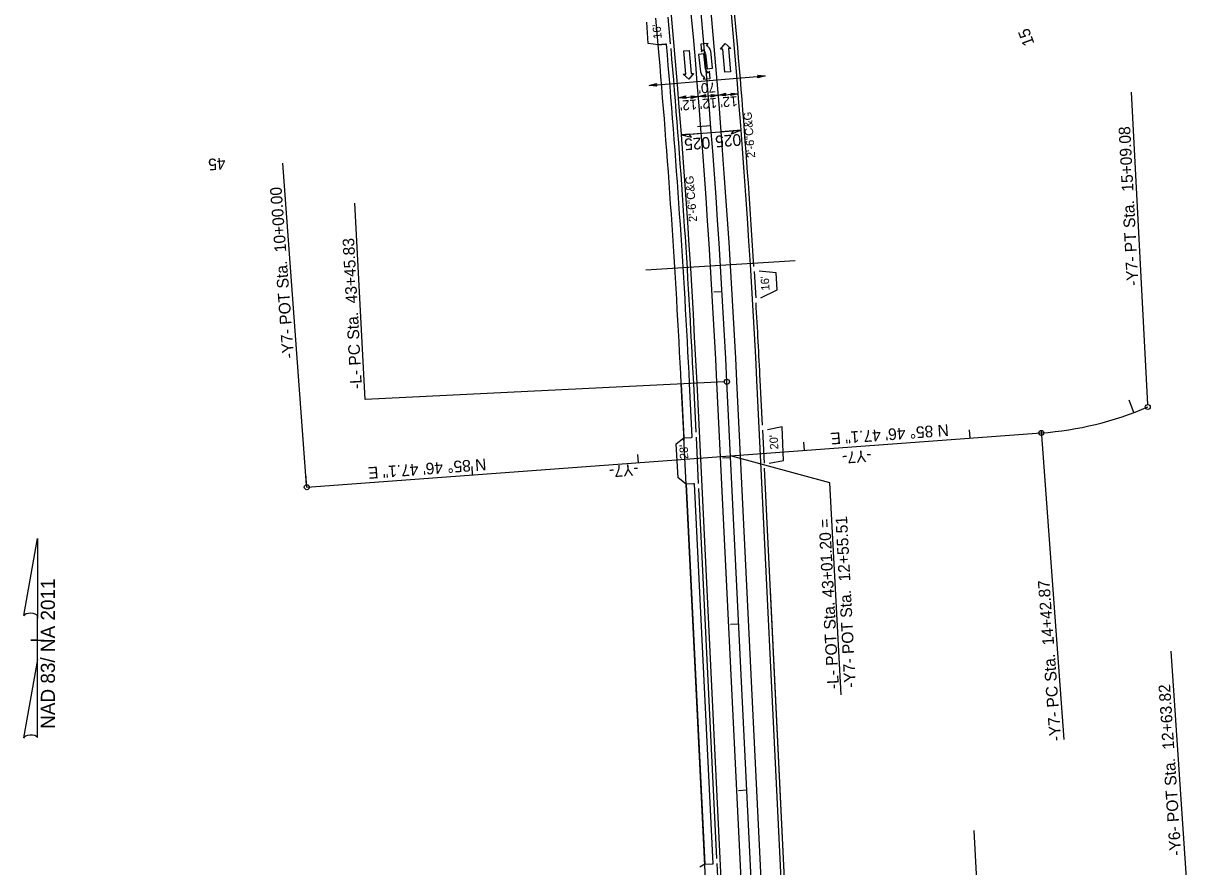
# Model space of a CAD drawing. Extents: x 2367848 to 2369479, y 800728 to 808616.
# Drawn here: x 2368370 to 2369078, y 804381 to 804888 of the extents above; entities that cross this region are included whole.
import ezdxf

# ---------------------------------------------------------------- set-up
doc = ezdxf.new("R2010")
doc.units = 0
for name, color, linetype in [('Default', 7, 'Continuous'), ('Prop Conc 2ft 6in Curb and Gutter', 7, 'Continuous'), ('Prop Conc 4in Sidewalk', 7, 'Continuous'), ('Prop Conc Drive Radius Type', 7, 'Continuous'), ('Prop Conc Driveway', 7, 'Continuous'), ('Prop Dimension', 7, 'Continuous'), ('Prop EOT', 7, 'Continuous'), ('Prop Horizontal Alignment', 7, 'Continuous'), ('Prop Horizontal Alignment Direction Label', 7, 'Continuous'), ('Prop Horizontal Alignment Station Label', 7, 'Continuous'), ('Prop Horizontal Alignment Tick Label', 7, 'Continuous'), ('Prop Horizontal Alignment Tick Large', 7, 'Continuous'), ('Prop Horizontal Alignment Tick Small', 7, 'Continuous'), ('Prop Lane Arrow CELL', 7, 'Continuous'), ('Prop Lane Lines', 7, 'Continuous'), ('Prop North Arrow NAD83 for Plan Sheets CELL', 7, 'Continuous'), ('Prop Shade Light', 7, 'Continuous'), ('Prop Superelevation  Arrow CELL', 7, 'Continuous'), ('Prop Superelevation Label', 7, 'Continuous'), ('Prop Terminator CELL', 7, 'Continuous')]:
    doc.layers.add(name, color=color, linetype=linetype)

msp = doc.modelspace()

# ---------------------------------------------------------------- linework, layer by layer
at = {"layer": 'Default'}
msp.add_line((2368834.23, 804745.39), (2368744.4, 804739.83), dxfattribs=at)
at = {"layer": 'Prop Conc 2ft 6in Curb and Gutter'}
for p, q in [((2368774.64, 804642.49), (2368773.21, 804671.81)), ((2368814.48, 804646.75), (2368813.16, 804673.76)), ((2368834.77, 804231.4), (2368815.75, 804620.79)), ((2368787.16, 804386.19), (2368776.3, 804608.53)), ((2368834.82, 804230.42), (2368819.33, 804547.44))]:
    msp.add_line(p, q, dxfattribs=at)
for radius, start, end in [(5386.57, 3.52424, 5.66244), (5346.57, 2.79654, 4.95714), (5386.57, 2.79654, 3.29023)]:
    msp.add_arc((2363433, 804410.95), radius, start, end, dxfattribs=at)
at = {"layer": 'Prop Conc 4in Sidewalk'}
for p, q in [((2368767.38, 804637.46), (2368765.72, 804671.44)), ((2368772.29, 804639.42), (2368770.71, 804671.69)), ((2368779.86, 804381.96), (2368768.66, 804611.16)), ((2368784.81, 804383.12), (2368773.66, 804611.36))]:
    msp.add_line(p, q, dxfattribs=at)
for centre, radius, start, end in [((2363433, 804410.95), 5339.07, 2.79654, 4.9889), ((2368756.58, 804872.65), 3.01, 85.19197, 94.84122), ((2363433, 804410.95), 5344.07, 2.79654, 4.9885), ((2368771.64, 804642.35), 3, 272.8347, 282.42286), ((2368773.29, 804608.37), 3.01, 83.01344, 92.57285), ((2368784.16, 804386.05), 3, 272.83458, 282.422)]:
    msp.add_arc(centre, radius, start, end, dxfattribs=at)
at = {"layer": 'Prop Conc Drive Radius Type'}
for p, q in [((2368759.31, 804875.92), (2368757.9, 804891.85)), ((2368809.57, 804739.08), (2368810.52, 804723.1)), ((2368814.63, 804643.76), (2368815.6, 804623.78)), ((2368776.15, 804611.53), (2368774.79, 804639.5)), ((2368788.09, 804367.21), (2368787.31, 804383.2))]:
    msp.add_line(p, q, dxfattribs=at)
at = {"layer": 'Prop Conc Driveway'}
for p, q in [((2368751.84, 804875.25), (2368750.43, 804891.19)), ((2368745.88, 804876.04), (2368744.93, 804888.96)), ((2368751.84, 804875.25), (2368745.88, 804876.04)), ((2368751.84, 804875.25), (2368756.33, 804875.65)), ((2368767.29, 804639.13), (2368771.79, 804639.35)), ((2368768.66, 804611.16), (2368767.29, 804639.13)), ((2368773.16, 804611.38), (2368768.66, 804611.16)), ((2368779.81, 804382.83), (2368776.81, 804381.04)), ((2368779.81, 804382.83), (2368784.31, 804383.05)), ((2368780.59, 804366.85), (2368779.81, 804382.83))]:
    msp.add_line(p, q, dxfattribs=at)
at = {"layer": 'Prop Dimension'}
for p, q in [((2368746.4, 804850.85), (2368816.16, 804856.62)), ((2368764.06, 804843.39), (2368799.98, 804845.87))]:
    msp.add_line(p, q, dxfattribs=at)
at = {"layer": 'Prop EOT'}
for p, q in [((2368822.78, 804738.25), (2368812.56, 804739.25)), ((2368823.31, 804728.03), (2368822.78, 804738.25)), ((2368813.52, 804723.28), (2368823.31, 804728.03)), ((2368802.46, 804113.92), (2368775.2, 804671.91)), ((2368830.84, 804270.86), (2368811.16, 804673.66)), ((2368826.47, 804645.64), (2368817.62, 804643.9)), ((2368827.24, 804625.53), (2368826.47, 804645.64)), ((2368762.59, 804635.41), (2368767.29, 804639.13)), ((2368763.88, 804615.05), (2368762.59, 804635.41)), ((2368818.6, 804623.93), (2368827.24, 804625.53)), ((2368768.66, 804611.16), (2368763.88, 804615.05))]:
    msp.add_line(p, q, dxfattribs=at)
for radius in [5384.57, 5348.57]:
    msp.add_arc((2363433, 804410.95), radius, 2.79654, 7.54241, dxfattribs=at)
at = {"layer": 'Prop Horizontal Alignment'}
for p, q in [((2368838.03, 803754.72), (2368793.18, 804672.79)), ((2368540.55, 804609.41), (2368982.21, 804642))]:
    msp.add_line(p, q, dxfattribs=at)
for centre, radius, start, end in [((2363433, 804410.95), 5366.57, 2.79654, 7.54241), ((2368967.5, 804841.46), 200, 274.22024, 293.18891)]:
    msp.add_arc(centre, radius, start, end, dxfattribs=at)
at = {"layer": 'Prop Horizontal Alignment Station Label'}
for p, q in [((2369046.17, 804659.11), (2369036.34, 804846.86)), ((2368540.44, 804610.9), (2368526.18, 804804.06)), ((2368575.64, 804662.16), (2368569.47, 804780.04)), ((2368791.69, 804672.71), (2368575.64, 804662.16)), ((2368982.1, 804643.49), (2368995.81, 804457.77)), ((2368855.15, 804612.04), (2368795.36, 804628.21)), ((2368861.83, 804484.54), (2368855.15, 804612.04)), ((2369078.49, 804237.98), (2369060.38, 804510.88)), ((2368948.6, 804275.53), (2368941.92, 804403.07))]:
    msp.add_line(p, q, dxfattribs=at)
for centre in [(2368793.18, 804672.79), (2368793.18, 804672.79), (2369046.25, 804657.61), (2368982.21, 804642), (2368540.55, 804609.41)]:
    msp.add_circle(centre, 1.5, dxfattribs=at)
at = {"layer": 'Prop Horizontal Alignment Tick Large'}
for p, q in [((2368783.45, 804826.64), (2368775.47, 804826.02)), ((2368783.45, 804826.64), (2368775.47, 804826.02)), ((2369037.82, 804654.23), (2369035.01, 804661.72)), ((2368540.55, 804609.41), (2368539.96, 804617.39))]:
    msp.add_line(p, q, dxfattribs=at)
at = {"layer": 'Prop Horizontal Alignment Tick Small'}
for p, q in [((2368790.27, 804726.88), (2368785.28, 804726.58)), ((2368790.27, 804726.88), (2368785.28, 804726.58)), ((2368939.46, 804638.84), (2368939.09, 804643.83)), ((2368839.73, 804631.49), (2368839.36, 804636.47)), ((2368740, 804624.13), (2368739.64, 804629.11)), ((2368640.28, 804616.77), (2368639.91, 804621.75)), ((2368795.42, 804627.01), (2368790.43, 804626.77)), ((2368795.42, 804627.01), (2368790.43, 804626.77)), ((2368800.3, 804527.13), (2368795.3, 804526.89)), ((2368800.3, 804527.13), (2368795.3, 804526.89)), ((2368805.18, 804427.25), (2368800.18, 804427.01)), ((2368805.18, 804427.25), (2368800.18, 804427.01))]:
    msp.add_line(p, q, dxfattribs=at)
at = {"layer": 'Prop Lane Arrow CELL'}
for p, q in [((2368767.23, 804871.62), (2368770.51, 804871.89)), ((2368768.38, 804857.67), (2368767.23, 804871.62)), ((2368770.51, 804871.89), (2368771.67, 804857.94)), ((2368779.39, 804869.78), (2368776.11, 804869.42)), ((2368781.87, 804876.08), (2368777.45, 804875.6)), ((2368777.45, 804875.6), (2368777.94, 804871.13)), ((2368777.94, 804871.13), (2368778.87, 804872.28)), ((2368780.39, 804860.68), (2368779.39, 804869.78)), ((2368780.28, 804869.92), (2368781.28, 804860.83)), ((2368780.95, 804874.88), (2368781.87, 804876.08)), ((2368784.56, 804861.19), (2368783.41, 804871.68)), ((2368789.32, 804872.6), (2368792.15, 804876)), ((2368790.81, 804872.73), (2368789.32, 804872.6)), ((2368791.97, 804858.78), (2368790.81, 804872.73)), ((2368792.15, 804876), (2368795.6, 804873.12)), ((2368795.6, 804873.12), (2368794.1, 804873)), ((2368794.1, 804873), (2368795.25, 804859.05)), ((2368776.11, 804869.42), (2368777.26, 804858.93)), ((2368766.88, 804857.55), (2368768.38, 804857.67)), ((2368770.33, 804854.67), (2368766.88, 804857.55)), ((2368773.16, 804858.06), (2368770.33, 804854.67)), ((2368771.67, 804857.94), (2368773.16, 804858.06)), ((2368779.73, 804855.73), (2368778.8, 804854.57)), ((2368781.28, 804860.83), (2368784.56, 804861.19)), ((2368782.74, 804859.48), (2368781.81, 804858.32)), ((2368783.18, 804855), (2368782.74, 804859.48)), ((2368795.25, 804859.05), (2368791.97, 804858.78)), ((2368778.8, 804854.57), (2368783.18, 804855))]:
    msp.add_line(p, q, dxfattribs=at)
for centre, radius, start, end in [((2368777.01, 804869.59), 3.27, 6.25783, 55.91601), ((2368778.32, 804870.33), 5.25, 14.9339, 60.2456), ((2368782.32, 804860.28), 5.25, 194.9339, 240.2456), ((2368783.63, 804861.03), 3.27, 186.25783, 235.91601)]:
    msp.add_arc(centre, radius, start, end, dxfattribs=at)
at = {"layer": 'Prop Lane Lines'}
for p, q in [((2368832.04, 803754.43), (2368787.19, 804672.49)), ((2368844.02, 803755.01), (2368799.18, 804673.08))]:
    msp.add_line(p, q, dxfattribs=at)
for radius in [5360.57, 5372.57]:
    msp.add_arc((2363433, 804410.95), radius, 2.79654, 7.54241, dxfattribs=at)
at = {"layer": 'Prop North Arrow NAD83 for Plan Sheets CELL'}
for p, q in [((2368370.36, 804532.2), (2368378.56, 804578.55)), ((2368378.61, 804578.55), (2368378.56, 804578.55)), ((2368378.61, 804578.55), (2368378.56, 804578.55)), ((2368378.61, 804578.55), (2368378.61, 804530.75)), ((2368378.61, 804505.95), (2368378.61, 804532.15)), ((2368378.61, 804530.75), (2368378.61, 804532.1)), ((2368374.61, 804517.55), (2368374.56, 804517.55)), ((2368378.16, 804517.55), (2368374.61, 804517.55)), ((2368374.66, 804517.55), (2368382.66, 804517.55)), ((2368378.61, 804505.95), (2368370.26, 804458.7)), ((2368378.66, 804458.9), (2368378.61, 804505.95))]:
    msp.add_line(p, q, dxfattribs=at)
for centre, start_param, end_param in [((2368374.5, 804531.7), 0.216388, 2.908219), ((2368374.5, 804458.53), 0.201328, 3.141593)]:
    msp.add_ellipse(centre, major_axis=(4.23, -0.03), ratio=0.461098, start_param=start_param, end_param=end_param, dxfattribs=at)
at = {"layer": 'Prop Shade Light'}
for p, q in [((2368756.33, 804875.65), (2368751.85, 804875.25)), ((2368765.72, 804671.44), (2368767.29, 804639.13)), ((2368772.29, 804639.42), (2368770.71, 804671.69)), ((2368767.29, 804639.13), (2368771.79, 804639.35)), ((2368773.16, 804611.38), (2368768.66, 804611.16)), ((2368768.66, 804611.16), (2368779.81, 804382.83)), ((2368784.81, 804383.12), (2368773.66, 804611.36)), ((2368779.81, 804382.83), (2368784.31, 804383.05))]:
    msp.add_line(p, q, dxfattribs=at)
msp.add_lwpolyline([(2368779.81, 804382.83), (2368779.81, 804382.83)], dxfattribs=at)
for centre, radius, start, end in [((2363433, 804410.95), 5339.07, 2.79654, 4.9889), ((2368756.58, 804872.65), 3.01, 85.19197, 94.84122), ((2363433, 804410.95), 5344.07, 2.79654, 4.9885), ((2368771.64, 804642.35), 3, 272.8347, 282.42286), ((2368773.29, 804608.37), 3.01, 83.01344, 92.57285), ((2368784.16, 804386.05), 3, 272.83458, 282.422)]:
    msp.add_arc(centre, radius, start, end, dxfattribs=at)
at = {"layer": 'Prop Superelevation  Arrow CELL'}
for p, q in [((2368765.82, 804821.2), (2368777.78, 804822.12)), ((2368801.71, 804823.94), (2368789.75, 804823.03))]:
    msp.add_line(p, q, dxfattribs=at)
for points in [[(2368765.82, 804821.2), (2368771.95, 804819.66), (2368770.43, 804821.55)], [(2368801.71, 804823.94), (2368795.88, 804821.49), (2368797.1, 804823.59)]]:
    msp.add_lwpolyline(points, close=True, dxfattribs=at)
at = {"layer": 'Prop Superelevation Label'}
msp.add_line((2368765.82, 804821.2), (2368801.71, 804823.94), dxfattribs=at)
at = {"layer": 'Prop Terminator CELL'}
for points in [[(2368811.61, 804857.04), (2368816.16, 804856.62), (2368811.71, 804855.47), (2368812.22, 804856.31)], [(2368750.94, 804850.42), (2368746.4, 804850.85), (2368750.85, 804852), (2368750.33, 804851.15)], [(2368768.61, 804842.97), (2368764.06, 804843.39), (2368768.51, 804844.54), (2368768, 804843.7)], [(2368771.49, 804844.64), (2368776.04, 804844.22), (2368771.59, 804843.07), (2368772.1, 804843.91)], [(2368780.58, 804843.79), (2368776.04, 804844.22), (2368780.49, 804845.37), (2368779.97, 804844.52)], [(2368783.46, 804845.46), (2368788.01, 804845.04), (2368783.56, 804843.89), (2368784.07, 804844.73)], [(2368792.55, 804844.62), (2368788.01, 804845.04), (2368792.46, 804846.19), (2368791.95, 804845.35)], [(2368795.43, 804846.29), (2368799.98, 804845.87), (2368795.53, 804844.72), (2368796.04, 804845.56)]]:
    msp.add_lwpolyline(points, close=True, dxfattribs=at)

# ---------------------------------------------------------------- texts
at = {"layer": 'Prop Dimension'}
for s, height, rotation, p in [("16'", 5, 95.04413, (2368754.02, 804879.1)), ("70'", 6, 184.45737, (2368786.21, 804852.73)), ("12'", 6, 184.45737, (2368775.04, 804842.5)), ("12'", 6, 184.45737, (2368786.97, 804843.38)), ("12'", 6, 184.45737, (2368799.34, 804844.45)), ('2\'-6"C&G', 5, 94.72167, (2368810.23, 804807.47)), ('2\'-6"C&G', 5, 94.72167, (2368775.29, 804769.07)), ("16'", 5, 93.36619, (2368818.85, 804727.71)), ("20'", 5, 93.36619, (2368824.14, 804632.22)), ("28'", 5, 92.79655, (2368769.97, 804626.36))]:
    msp.add_text(s, height=height, rotation=rotation, dxfattribs=at).set_placement(p)
at = {"layer": 'Prop Horizontal Alignment Direction Label'}
for p in [(2368926.29, 804647.24), (2368648.25, 804626.61)]:
    msp.add_text('N 85%%d 46\' 47.1" E', height=7, rotation=184.22024, dxfattribs=at).set_placement(p)
at = {"layer": 'Prop Horizontal Alignment Station Label'}
for s, rotation, p in [('-Y7- PT Sta.  15+09.08', 92.99787, (2369040.64, 804730.55)), ('-Y7- POT Sta.  10+00.00', 94.22024, (2368532.95, 804687.07)), ('-L- PC Sta.  43+45.83', 92.99787, (2368573.74, 804668.63)), ('-Y7-', 184.22024, (2368879.86, 804631.76)), ('-Y7-', 184.22024, (2368739.73, 804623.52)), ('-L- POT Sta. 43+01.20 = ', 92.99787, (2368860.57, 804488.22)), ('-Y7- POT Sta.  12+55.51', 92.99787, (2368870.77, 804489.07)), ('-Y7- PC Sta.  14+42.87', 94.22024, (2368994.2, 804457.03)), ('-Y6- POT Sta.  12+63.82', 93.79587, (2369066.44, 804388.14))]:
    msp.add_text(s, height=7, rotation=rotation, dxfattribs=at).set_placement(p)
at = {"layer": 'Prop Horizontal Alignment Tick Label'}
for s, rotation, p in [('15', 110.587, (2368978.2, 804876.03)), ('45', 184.44254, (2368491.43, 804807.47))]:
    msp.add_text(s, height=7, rotation=rotation, dxfattribs=at).set_placement(p)
at = {"layer": 'Prop North Arrow NAD83 for Plan Sheets CELL'}
msp.add_text('NAD 83/ NA 2011', height=8.5, rotation=89.99998, dxfattribs=at).set_placement((2368389.13, 804464.2))
at = {"layer": 'Prop Superelevation Label'}
for p in [(2368782.84, 804819.99), (2368801.45, 804821.72)]:
    msp.add_text('025', height=7, rotation=184.3717, dxfattribs=at).set_placement(p)

doc.saveas('drawing.dxf')
